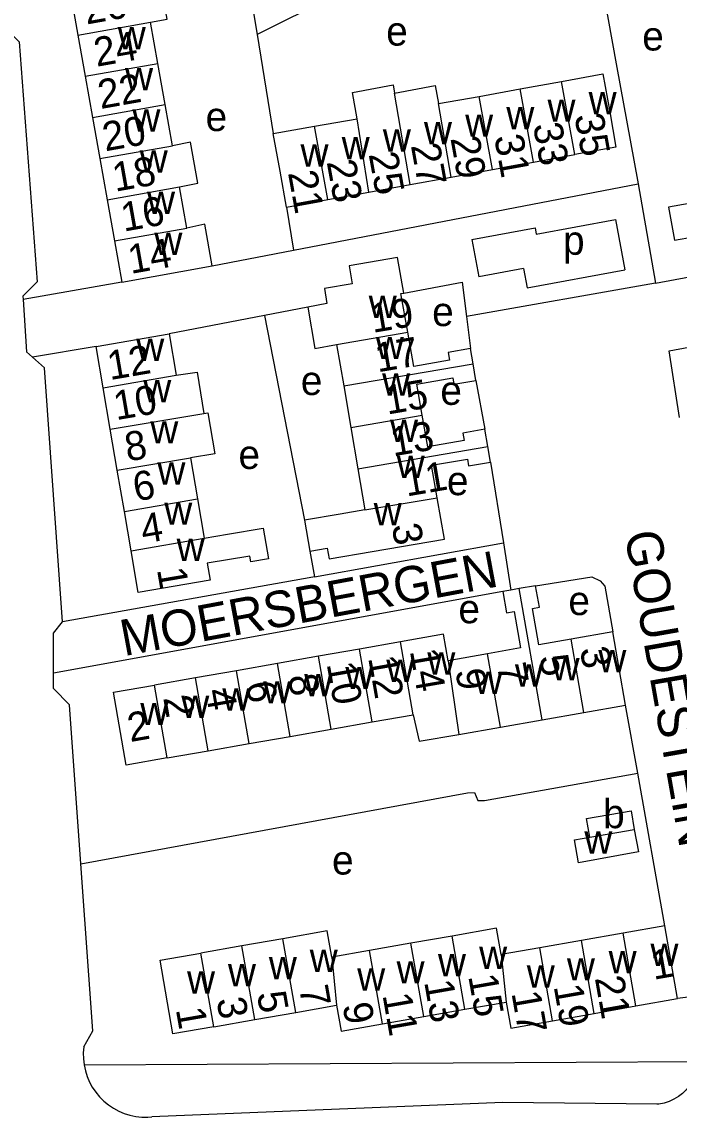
# Model space of a CAD drawing. Extents: x 157794 to 159375, y 380877 to 382306.
# Drawn here: x 158225.3 to 158315.9, y 381263.4 to 381414.5 of the extents above; entities that cross this region are included whole.
import ezdxf

# ---------------------------------------------------------------- set-up
doc = ezdxf.new("R2010")
doc.units = 0
for name, color, linetype in [('BLT_Basislijn', 7, 'Continuous'), ('BLT_Bebouwing', 7, 'Continuous'), ('BLT_Centroide', 7, 'Continuous'), ('BLT_Huisnummer', 7, 'Continuous'), ('BLT_Huisnummer_ tussenligend', 7, 'Continuous'), ('BLT_Onderverdeling_panden', 7, 'Continuous'), ('BLT_Straatnaam', 7, 'Continuous')]:
    doc.layers.add(name, color=color, linetype=linetype)

msp = doc.modelspace()

# ---------------------------------------------------------------- linework, layer by layer
at = {"layer": 'BLT_Basislijn'}
for p, q in [((158276.46, 381422.1), (158257.72, 381412.71)), ((158257.72, 381412.71), (158259.95, 381399.05)), ((158262.74, 381382.98), (158310.27, 381392.12)), ((158310.27, 381392.12), (158312.66, 381378.44)), ((158261.79, 381388.93), (158262.74, 381382.98)), ((158296.23, 381385.17), (158307.17, 381387.2)), ((158307.17, 381387.2), (158308.45, 381380.28)), ((158287.34, 381384.46), (158296.06, 381386.07)), ((158296.06, 381386.07), (158296.23, 381385.17)), ((158287.34, 381384.46), (158288.29, 381379.29)), ((158312.66, 381378.44), (158340.9, 381383.7)), ((158251.51, 381380.82), (158262.74, 381382.98)), ((158294.47, 381380.44), (158288.29, 381379.29)), ((158294.47, 381380.44), (158294.97, 381377.78)), ((158294.97, 381377.78), (158308.45, 381380.28)), ((158239.04, 381378.57), (158225.44, 381376.15)), ((158312.66, 381378.44), (158286.59, 381373.82)), ((158225.44, 381376.15), (158225.9, 381368.96)), ((158264.69, 381375.1), (158258.73, 381373.95)), ((158258.73, 381373.95), (158245.6, 381371.41)), ((158258.73, 381373.95), (158264.26, 381345.73)), ((158286.59, 381373.82), (158287.15, 381369.39)), ((158226.74, 381368.2), (158225.9, 381368.96)), ((158235.5, 381369.68), (158226.74, 381368.2)), ((158287.9, 381364.99), (158289.13, 381358.27)), ((158289.9, 381353.74), (158291.68, 381342.6)), ((158264.98, 381341.43), (158265.64, 381337.91)), ((158265.64, 381337.91), (158291.68, 381342.6)), ((158291.68, 381342.6), (158292.71, 381336.08)), ((158291.62, 381335.89), (158229.61, 381324.63)), ((158310.21, 381310.82), (158308.55, 381320.2)), ((158313.96, 381289.76), (158310.21, 381310.82)), ((158233.85, 381270.59), (158318.67, 381271.06))]:
    msp.add_line(p, q, dxfattribs=at)
for points in [[(158254.46, 381425.19), (158256.35, 381420.9), (158257.72, 381412.71)], [(158304.74, 381422.48), (158307.35, 381408.17), (158309.18, 381398.15), (158310.27, 381392.12)], [(158221.95, 381414.68), (158224.91, 381411.72), (158227.38, 381378.6), (158225.41, 381376.62), (158225.44, 381376.15)], [(158277.95, 381377.05), (158286, 381378.57), (158286.59, 381373.82)], [(158316, 381359.91), (158314.57, 381369.11), (158351.03, 381375.91)], [(158230.89, 381331.71), (158228.37, 381366.73), (158226.74, 381368.2)], [(158265.64, 381337.91), (158265.41, 381337.86), (158230.89, 381331.71)], [(158296.13, 381336.68), (158303.89, 381337.9), (158305.05, 381337.37), (158305.7, 381336.62), (158306.77, 381330.33)], [(158229.61, 381324.63), (158229.61, 381330.15), (158230.89, 381331.71)], [(158233.4, 381298.33), (158231.83, 381320.26), (158229.61, 381322.48), (158229.61, 381324.63)], [(158233.4, 381298.33), (158286.73, 381308.1), (158287.69, 381308.17), (158288.15, 381307.06), (158289.06, 381307.06), (158310.21, 381310.82)], [(158233.81, 381273.05), (158235.04, 381275.27), (158233.4, 381298.33)], [(158318.67, 381271.06), (158317.52, 381279.98), (158315.72, 381279.71)], [(158233.81, 381273.05), (158233.74, 381272.22), (158233.75, 381271.4), (158233.85, 381270.59)], [(158233.85, 381270.59), (158234.02, 381269.76), (158234.27, 381268.97), (158234.59, 381268.21), (158234.98, 381267.48), (158235.45, 381266.8), (158235.98, 381266.16), (158236.56, 381265.57), (158237.2, 381265.05), (158237.89, 381264.59), (158238.62, 381264.2), (158239.38, 381263.88), (158240.17, 381263.63), (158240.99, 381263.47), (158241.81, 381263.38), (158242.64, 381263.37), (158243.2, 381263.41)], [(158318.67, 381271.06), (158318.56, 381270.25), (158318.38, 381269.56), (158318.12, 381268.89), (158317.78, 381268.25), (158317.38, 381267.66), (158316.91, 381267.11), (158316.39, 381266.62), (158315.82, 381266.19), (158315.2, 381265.82), (158314.54, 381265.53), (158313.85, 381265.31), (158313.15, 381265.17), (158312.87, 381265.14)], [(158312.87, 381265.14), (158291.62, 381265.39), (158243.2, 381263.41)]]:
    msp.add_lwpolyline(points, dxfattribs=at)
at = {"layer": 'BLT_Bebouwing'}
for p, q in [((158231.98, 381418.33), (158232.99, 381412.65)), ((158244, 381408.74), (158242.99, 381414.42)), ((158232.99, 381412.65), (158233.99, 381406.97)), ((158245.01, 381403.07), (158244, 381408.74)), ((158233.99, 381406.97), (158235, 381401.29)), ((158294.01, 381405.23), (158299.69, 381406.26)), ((158288.33, 381404.2), (158294.01, 381405.23)), ((158282.73, 381403.23), (158288.33, 381404.2)), ((158246.02, 381397.39), (158245.01, 381403.07)), ((158235, 381401.29), (158236.01, 381395.61)), ((158265.62, 381400.08), (158271.5, 381401.09)), ((158259.95, 381399.05), (158265.62, 381400.08)), ((158236.01, 381395.61), (158237.02, 381389.93)), ((158295.85, 381395.13), (158301.52, 381396.16)), ((158284.49, 381393.06), (158290.17, 381394.1)), ((158290.17, 381394.1), (158295.85, 381395.13)), ((158278.82, 381392.03), (158284.49, 381393.06)), ((158248.03, 381386.03), (158247.02, 381391.71)), ((158273.14, 381391), (158278.82, 381392.03)), ((158237.02, 381389.93), (158238.03, 381384.25)), ((158261.79, 381388.93), (158267.46, 381389.97)), ((158267.46, 381389.97), (158273.14, 381391)), ((158238.03, 381384.25), (158239.04, 381378.57)), ((158239.04, 381378.57), (158251.51, 381380.82)), ((158235.5, 381369.68), (158245.6, 381371.41)), ((158245.6, 381371.41), (158246.57, 381365.72)), ((158268.68, 381369.96), (158269.66, 381364.25)), ((158236.47, 381363.99), (158235.5, 381369.68)), ((158287.5, 381367.3), (158287.15, 381369.39)), ((158287.9, 381364.99), (158287.5, 381367.3)), ((158237.45, 381358.3), (158236.47, 381363.99)), ((158269.66, 381364.25), (158270.64, 381358.53)), ((158238.42, 381352.61), (158237.45, 381358.3)), ((158270.64, 381358.53), (158271.62, 381352.82)), ((158289.54, 381355.89), (158289.13, 381358.27)), ((158289.9, 381353.74), (158289.54, 381355.89)), ((158248.52, 381354.34), (158249.5, 381348.65)), ((158239.4, 381346.92), (158238.42, 381352.61)), ((158271.62, 381352.82), (158272.59, 381347.15)), ((158249.5, 381348.65), (158250.42, 381343.24)), ((158240.32, 381341.51), (158239.4, 381346.92)), ((158264.26, 381345.73), (158264.98, 381341.43)), ((158296.13, 381336.68), (158293.86, 381336.29)), ((158292.71, 381336.08), (158291.62, 381335.89)), ((158293.86, 381336.29), (158292.71, 381336.08)), ((158306.77, 381330.33), (158301.02, 381329.32)), ((158308.55, 381320.2), (158306.77, 381330.33)), ((158271.82, 381327.94), (158266.17, 381326.95)), ((158277.48, 381328.93), (158271.82, 381327.94)), ((158266.17, 381326.95), (158260.51, 381325.96)), ((158289.51, 381327.3), (158284.07, 381326.34)), ((158254.86, 381324.96), (158249.2, 381323.97)), ((158260.51, 381325.96), (158254.86, 381324.96)), ((158249.2, 381323.97), (158243.55, 381322.98)), ((158302.8, 381319.19), (158308.55, 381320.2)), ((158273.59, 381317.88), (158279.24, 381318.87)), ((158297.04, 381318.18), (158302.8, 381319.19)), ((158267.93, 381316.88), (158273.59, 381317.88)), ((158285.54, 381316.16), (158291.29, 381317.17)), ((158291.29, 381317.17), (158297.04, 381318.18)), ((158256.62, 381314.9), (158262.27, 381315.89)), ((158262.27, 381315.89), (158267.93, 381316.88)), ((158250.96, 381313.91), (158256.62, 381314.9)), ((158245.31, 381312.92), (158250.96, 381313.91)), ((158284.61, 381288.35), (158278.92, 381287.35)), ((158308.2, 381288.75), (158302.45, 381287.74)), ((158313.96, 381289.76), (158308.2, 381288.75)), ((158315.72, 381279.71), (158313.96, 381289.76)), ((158255.61, 381286.98), (158249.97, 381285.99)), ((158261.25, 381287.97), (158255.61, 381286.98)), ((158278.92, 381287.35), (158273.22, 381286.35)), ((158302.45, 381287.74), (158296.7, 381286.73)), ((158273.22, 381286.35), (158268.03, 381285.43)), ((158296.7, 381286.73), (158291.36, 381285.79)), ((158286.39, 381278.24), (158292.08, 381279.24)), ((158309.97, 381278.7), (158315.72, 381279.71)), ((158257.39, 381276.83), (158263.04, 381277.82)), ((158263.04, 381277.82), (158268.68, 381278.81)), ((158280.7, 381277.24), (158286.39, 381278.24)), ((158304.22, 381277.68), (158309.97, 381278.7)), ((158251.75, 381275.84), (158257.39, 381276.83)), ((158275, 381276.24), (158280.7, 381277.24)), ((158298.46, 381276.67), (158304.22, 381277.68))]:
    msp.add_line(p, q, dxfattribs=at)
for points in [[(158242.99, 381414.42), (158245.3, 381414.83), (158244.31, 381420.45), (158242.39, 381420.11)], [(158299.69, 381406.26), (158305.42, 381407.31), (158306.38, 381402.06), (158307.2, 381397.2), (158301.52, 381396.16)], [(158271.5, 381401.09), (158270.85, 381404.75), (158276.49, 381405.78), (158276.68, 381404.66)], [(158276.68, 381404.66), (158282.29, 381405.68), (158282.73, 381403.23)], [(158261.79, 381388.93), (158260.89, 381393.88), (158259.95, 381399.05)], [(158247.02, 381391.71), (158249.54, 381392.21), (158248.54, 381397.86), (158246.02, 381397.39)], [(158322.56, 381390.35), (158319.4, 381389.78), (158314.48, 381388.9), (158315.3, 381384.35), (158317.9, 381384.82), (158317.73, 381385.81), (158323.49, 381386.84), (158323.94, 381384.37), (158333.83, 381386.15), (158332.75, 381392.17)], [(158251.51, 381380.82), (158250.48, 381386.57), (158248.03, 381386.03)], [(158277.95, 381377.05), (158277.1, 381381.97), (158270.39, 381380.81), (158270.81, 381378.33), (158266.99, 381377.67), (158267.35, 381375.62), (158264.69, 381375.1)], [(158278.51, 381371.64), (158277.54, 381376.98), (158277.95, 381377.05)], [(158264.69, 381375.1), (158265.67, 381369.41), (158268.68, 381369.96)], [(158287.15, 381369.39), (158284.09, 381368.87), (158284.27, 381367.79), (158279.31, 381366.94), (158278.51, 381371.64)], [(158246.57, 381365.72), (158249.43, 381366.13), (158250.38, 381360.42)], [(158280.49, 381360.22), (158279.76, 381364.51), (158284.72, 381365.36), (158284.87, 381364.48), (158287.9, 381364.99)], [(158250.38, 381360.42), (158250.9, 381360.55), (158251.87, 381354.89), (158248.52, 381354.34)], [(158289.13, 381358.27), (158286.09, 381357.75), (158286.27, 381356.7), (158281.25, 381355.84), (158280.49, 381360.22)], [(158282.56, 381348.81), (158281.79, 381353.3), (158286.74, 381354.14), (158286.89, 381353.23), (158289.9, 381353.74)], [(158264.98, 381341.43), (158267.38, 381341.84), (158267.64, 381340.37), (158273.57, 381341.39), (158283.54, 381343.09), (158282.56, 381348.81)], [(158272.59, 381347.15), (158269.19, 381346.57), (158264.26, 381345.73)], [(158250.42, 381343.24), (158253.63, 381343.79), (158258.56, 381344.63), (158259.29, 381340.4), (158256.87, 381339.98), (158256.73, 381340.78), (158250.82, 381339.77), (158251.22, 381337.44), (158241.31, 381335.74), (158240.32, 381341.51)], [(158301.02, 381329.32), (158296.59, 381328.54), (158295.71, 381333.56), (158296.65, 381333.72), (158296.13, 381336.68)], [(158291.62, 381335.89), (158292.13, 381332.95), (158293.15, 381333.13), (158294.04, 381328.09), (158289.51, 381327.3)], [(158284.07, 381326.34), (158283.43, 381329.98), (158277.48, 381328.93)], [(158245.31, 381312.92), (158239.65, 381311.93), (158237.89, 381321.99), (158243.55, 381322.98)], [(158279.24, 381318.87), (158280.06, 381315.22), (158285.54, 381316.16)], [(158303.59, 381301.97), (158303.14, 381304.56), (158309.29, 381305.64), (158309.74, 381303.05)], [(158309.74, 381303.05), (158310.31, 381299.95), (158302.05, 381298.47), (158301.5, 381301.6), (158303.59, 381301.97)], [(158268.03, 381285.43), (158267.39, 381289.05), (158261.25, 381287.97)], [(158291.36, 381285.79), (158290.72, 381289.42), (158284.61, 381288.35)], [(158251.75, 381275.84), (158246.11, 381274.85), (158244.33, 381285), (158249.97, 381285.99)], [(158292.08, 381279.24), (158292.71, 381275.66), (158298.46, 381276.67)], [(158268.68, 381278.81), (158269.31, 381275.24), (158275, 381276.24)]]:
    msp.add_lwpolyline(points, dxfattribs=at)
at = {"layer": 'BLT_Onderverdeling_panden'}
for p, q in [((158232.99, 381412.65), (158242.99, 381414.42)), ((158233.99, 381406.97), (158244, 381408.74)), ((158301.52, 381396.16), (158299.69, 381406.26)), ((158278.82, 381392.03), (158276.68, 381404.66)), ((158295.85, 381395.13), (158294.01, 381405.23)), ((158284.49, 381393.06), (158282.73, 381403.23)), ((158290.17, 381394.1), (158288.33, 381404.2)), ((158235, 381401.29), (158245.01, 381403.07)), ((158273.14, 381391), (158271.5, 381401.09)), ((158267.46, 381389.97), (158265.62, 381400.08)), ((158236.01, 381395.61), (158246.02, 381397.39)), ((158237.02, 381389.93), (158247.02, 381391.71)), ((158238.03, 381384.25), (158248.03, 381386.03)), ((158268.68, 381369.96), (158278.51, 381371.64)), ((158269.66, 381364.25), (158287.5, 381367.3)), ((158236.47, 381363.99), (158246.57, 381365.72)), ((158237.45, 381358.3), (158250.38, 381360.42)), ((158270.64, 381358.53), (158280.49, 381360.22)), ((158271.62, 381352.82), (158289.54, 381355.89)), ((158238.42, 381352.61), (158248.52, 381354.34)), ((158272.59, 381347.15), (158282.56, 381348.81)), ((158239.4, 381346.92), (158249.5, 381348.65)), ((158240.32, 381341.51), (158250.42, 381343.24)), ((158297.04, 381318.18), (158293.86, 381336.29)), ((158302.8, 381319.19), (158301.02, 381329.32)), ((158273.59, 381317.88), (158271.82, 381327.94)), ((158279.24, 381318.87), (158277.48, 381328.93)), ((158267.93, 381316.88), (158266.17, 381326.95)), ((158284.07, 381326.34), (158285.54, 381316.16)), ((158291.29, 381317.17), (158289.51, 381327.3)), ((158256.62, 381314.9), (158254.86, 381324.96)), ((158262.27, 381315.89), (158260.51, 381325.96)), ((158250.96, 381313.91), (158249.2, 381323.97)), ((158245.31, 381312.92), (158243.55, 381322.98)), ((158303.59, 381301.97), (158309.74, 381303.05)), ((158286.39, 381278.24), (158284.61, 381288.35)), ((158309.97, 381278.7), (158308.2, 381288.75)), ((158257.39, 381276.83), (158255.61, 381286.98)), ((158263.04, 381277.82), (158261.25, 381287.97)), ((158280.7, 381277.24), (158278.92, 381287.35)), ((158304.22, 381277.68), (158302.45, 381287.74)), ((158251.75, 381275.84), (158249.97, 381285.99)), ((158268.03, 381285.43), (158268.68, 381278.81)), ((158275, 381276.24), (158273.22, 381286.35)), ((158291.36, 381285.79), (158292.08, 381279.24)), ((158298.46, 381276.67), (158296.7, 381286.73))]:
    msp.add_line(p, q, dxfattribs=at)

# ---------------------------------------------------------------- texts
at = {"layer": 'BLT_Centroide'}
for s, p in [('w', (158238.49, 381410.69)), ('e', (158275.52, 381411.2)), ('e', (158310.84, 381410.52)), ('w', (158239.5, 381405.03)), ('w', (158303.44, 381401.72)), ('w', (158297.77, 381400.69)), ('w', (158240.51, 381399.34)), ('e', (158250.61, 381399.41)), ('w', (158286.41, 381398.62)), ('w', (158292.09, 381399.66)), ('w', (158280.73, 381397.59)), ('w', (158269.38, 381395.53)), ('w', (158275.06, 381396.56)), ('w', (158263.7, 381394.5)), ('w', (158241.52, 381393.66)), ('w', (158242.53, 381387.97)), ('w', (158243.54, 381382.31)), ('p', (158299.91, 381382.34)), ('w', (158273.11, 381373.62)), ('e', (158281.86, 381372.5)), ('w', (158241.04, 381367.69)), ('w', (158274.09, 381367.94)), ('e', (158263.74, 381362.99)), ('w', (158274.96, 381362.91)), ('w', (158242.01, 381362)), ('e', (158282.99, 381361.63)), ('w', (158242.98, 381356.31)), ('w', (158276.05, 381356.53)), ('e', (158255.14, 381352.79)), ('w', (158243.96, 381350.62)), ('w', (158276.97, 381351.53)), ('e', (158283.9, 381349.17)), ('w', (158244.91, 381345.09)), ('w', (158273.8, 381345)), ('w', (158246.61, 381340.09)), ('e', (158300.65, 381332.63)), ('e', (158285.48, 381331.5)), ('w', (158304.78, 381324.75)), ('w', (158275.53, 381323.41)), ('w', (158281.19, 381324.41)), ('w', (158298.33, 381323.62)), ('w', (158269.88, 381322.41)), ('w', (158287.69, 381321.75)), ('w', (158293.28, 381322.75)), ('w', (158258.56, 381320.44)), ('w', (158264.22, 381321.41)), ('w', (158247.25, 381318.44)), ('w', (158252.91, 381319.44)), ('w', (158241.59, 381317.45)), ('b', (158305.44, 381303.23)), ('w', (158302.85, 381299.73)), ('e', (158268.05, 381296.83)), ('w', (158288.34, 381283.8)), ('w', (158311.97, 381284.22)), ('w', (158259.33, 381282.39)), ('w', (158264.97, 381283.39)), ('w', (158282.66, 381282.8)), ('w', (158300.45, 381282.22)), ('w', (158306.2, 381283.22)), ('w', (158253.69, 381281.42)), ('w', (158271.52, 381280.83)), ('w', (158276.95, 381281.8)), ('w', (158294.91, 381281.23)), ('w', (158248.05, 381280.42))]:
    msp.add_text(s, height=4, dxfattribs=at).set_placement(p)
at = {"layer": 'BLT_Huisnummer'}
for s, rotation, p in [('26', 10.0622, (158234.17, 381414.1)), ('22', 10.0622, (158236.12, 381402.44)), ('35', 280.3008, (158301.47, 381401.53)), ('29', 280.3008, (158284.37, 381398.41)), ('18', 10.0622, (158238.13, 381391.03)), ('25', 280.3008, (158273.09, 381396.22)), ('21', 280.3008, (158261.96, 381393.66)), ('14', 10.0622, (158240.28, 381379.69)), ('19', 9.7127, (158273.66, 381371.55)), ('12', 9.718, (158237.41, 381365.04)), ('15', 9.7156, (158275.66, 381360.28)), ('8', 9.7125, (158239.82, 381353.81)), ('11', 9.7139, (158278.33, 381348.98)), ('4', 9.7161, (158242.01, 381342.48)), ('3', 279.7282, (158276.27, 381344.98)), ('1', 279.716, (158243.89, 381338.92)), ('14', 279.9456, (158278.77, 381327.7)), ('3', 279.9709, (158302.22, 381327.96)), ('10', 279.9456, (158267.3, 381325.89)), ('9', 277.1816, (158285.1, 381325.05)), ('6', 279.9456, (158256.13, 381323.21)), ('2', 279.9456, (158244.75, 381321.22)), ('2', 9.9443, (158240.2, 381315.1)), ('1', 9.9627, (158312.4, 381282.3)), ('21', 279.9651, (158304.29, 381282.56)), ('13', 279.9651, (158280.75, 381282.02)), ('5', 279.9651, (158257.67, 381280.43)), ('17', 279.9651, (158292.79, 381280.49)), ('1', 279.9651, (158246.49, 381278.23)), ('9', 279.9651, (158269.49, 381278.86))]:
    msp.add_text(s, height=4, rotation=rotation, dxfattribs=at).set_placement(p)
at = {"layer": 'BLT_Huisnummer_ tussenligend'}
for s, rotation, p in [('24', 10.0622, (158235.57, 381408.27)), ('20', 10.0622, (158236.76, 381396.6)), ('33', 280.3008, (158295.75, 381400.25)), ('31', 280.3008, (158290.4, 381398.62)), ('27', 280.3008, (158278.91, 381397.42)), ('23', 280.3008, (158267.3, 381395.16)), ('16', 10.0622, (158239.31, 381385.52)), ('17', 9.7156, (158274.35, 381366.11)), ('10', 9.7125, (158238.27, 381359.51)), ('13', 9.7139, (158276.48, 381354.52)), ('6', 9.7161, (158240.95, 381348.3)), ('12', 279.9456, (158273.02, 381326.74)), ('7', 279.9709, (158290.78, 381325.71)), ('5', 279.9709, (158296.61, 381326.88)), ('8', 279.9456, (158261.96, 381324.17)), ('4', 279.9456, (158250.57, 381322.2)), ('15', 279.9651, (158286.83, 381282.81)), ('7', 279.9651, (158263.49, 381281.24)), ('19', 279.9651, (158298.61, 381281.41)), ('3', 279.9651, (158252.1, 381279.6)), ('11', 279.9651, (158275, 381280.21))]:
    msp.add_text(s, height=4, rotation=rotation, dxfattribs=at).set_placement(p)
at = {"layer": 'BLT_Straatnaam'}
for s, rotation, p in [('GOUDESTEIN', 279.959, (158308.39, 381343.89)), ('MOERSBERGEN', 10.5547, (158239.34, 381326.95))]:
    msp.add_text(s, height=5, rotation=rotation, dxfattribs=at).set_placement(p)

doc.saveas('drawing.dxf')
